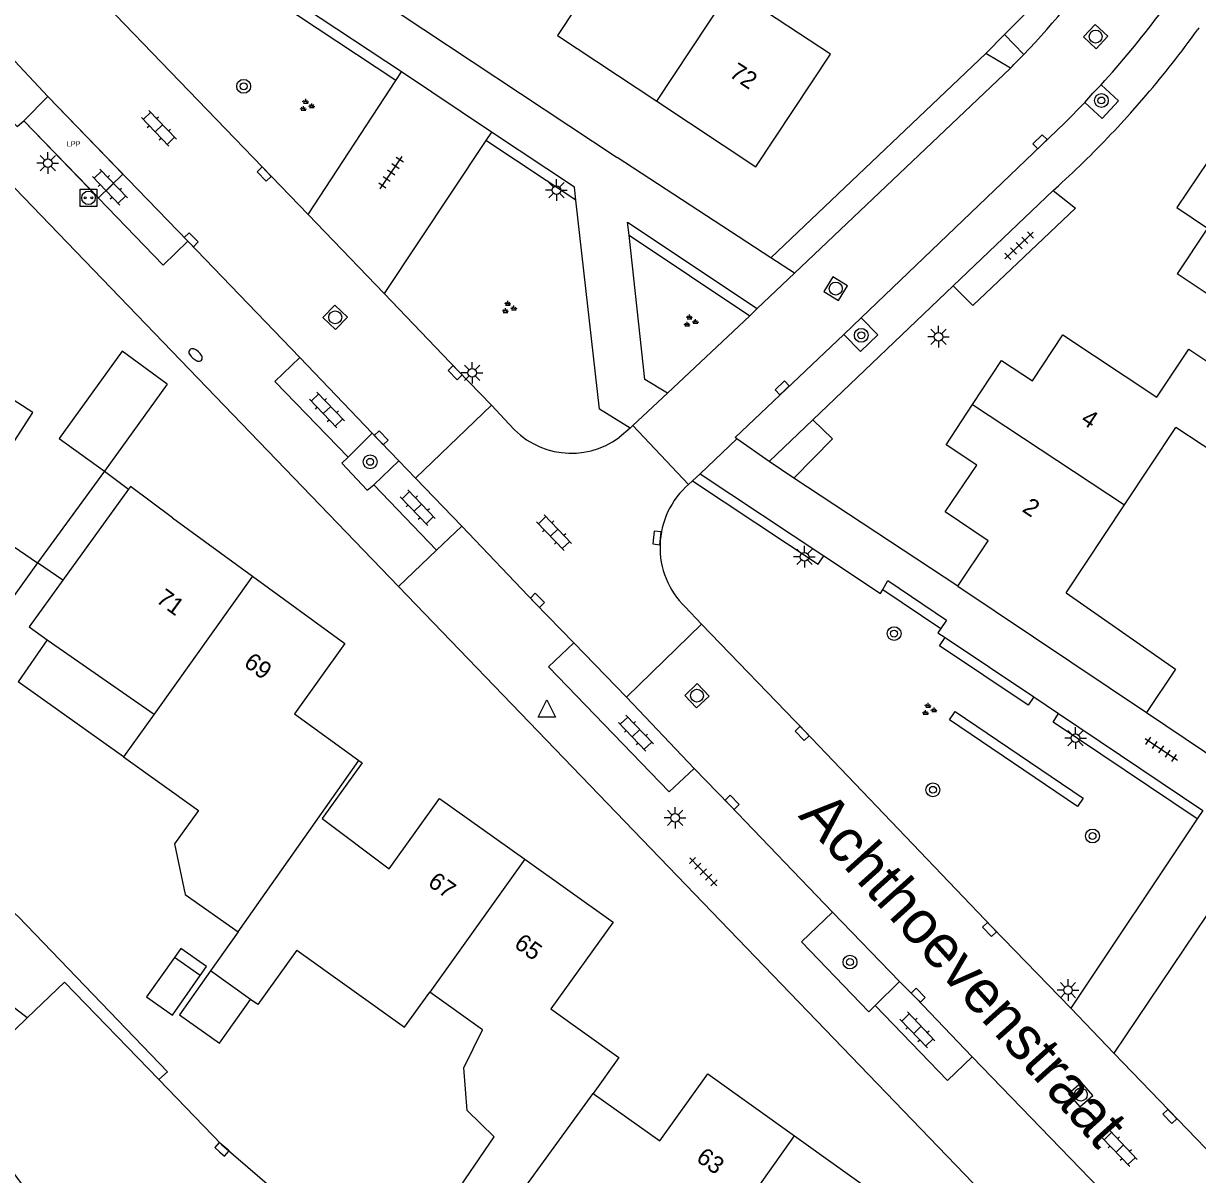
# Model space of a CAD drawing. Extents: x 136000 to 141014, y 402000 to 403500.
# Drawn here: x 138399.4 to 138467.4, y 402803.6 to 402870.2 of the extents above; entities that cross this region are included whole.
import ezdxf

# ---------------------------------------------------------------- set-up
doc = ezdxf.new("R2010")
doc.units = 0
for name, color, linetype in [('bp-grn-parkeervak', 7, 'Continuous'), ('gg-afsc-erfafscheiding', 7, 'Continuous'), ('gg-afsc-muur', 7, 'Continuous'), ('gg-anno-huisnummerreeks BGT', 7, 'Continuous'), ('gg-anno-openbare ruimte label', 7, 'Continuous'), ('gg-bbg-bijgebouw', 7, 'Continuous'), ('gg-bbg-gedigitaliseerde bebouwing', 7, 'Continuous'), ('gg-bbg-gedigitaliseerde bijgebouw', 7, 'Continuous'), ('gg-bbg-hoofdgebouw', 7, 'Continuous'), ('gg-bbg-luifel en loopbrug', 7, 'Continuous'), ('gg-bbg-tussenscheiding', 7, 'Continuous'), ('gg-knt-verharding', 7, 'Continuous'), ('gg-knt-verharding nz', 7, 'Continuous'), ('gt-grn-groengrens', 7, 'Continuous'), ('gt-grn-vlakafsluiter', 7, 'Continuous'), ('gt-grn-weggrens', 7, 'Continuous'), ('gt-symb-boom', 7, 'Continuous'), ('gt-symb-brandkraan', 7, 'Continuous'), ('gt-symb-groenvak', 7, 'Continuous'), ('gt-symb-klinker verharding', 7, 'Continuous'), ('gt-symb-kolk', 7, 'Continuous'), ('gt-symb-laadpunt elektrisch vervoer', 7, 'Continuous'), ('gt-symb-lichtmast', 7, 'Continuous'), ('gt-symb-rioolschacht', 7, 'Continuous'), ('gt-symb-tegel verharding', 7, 'Continuous'), ('gt-symb-waterafsluiter', 7, 'Continuous'), ('kenmerkpunt laadpunt parkeerplaats', 7, 'Continuous')]:
    doc.layers.add(name, color=color, linetype=linetype)

# ---------------------------------------------------------------- blocks, each defined once
blk = doc.blocks.new('gt0-KOLK')
at = {"layer": 'gt-symb-kolk'}
blk.add_lwpolyline([(0, 0), (0.375, 0), (0.375, 0.4), (-0.375, 0.4), (-0.375, 0), (0, 0)], dxfattribs=at)
blk = doc.blocks.new('gt0-LMAST')
at = {"layer": 'gt-symb-lichtmast'}
for p, q in [((-0.182, 0.173), (-0.447, 0.438)), ((-0.005, 0.246), (-0.005, 0.621)), ((0.172, 0.173), (0.437, 0.438)), ((-0.255, -0.004), (-0.63, -0.004)), ((-0.182, -0.181), (-0.447, -0.446)), ((-0.005, -0.254), (-0.005, -0.629)), ((0.437, -0.446), (0.172, -0.181)), ((0.245, -0.004), (0.62, -0.004))]:
    blk.add_line(p, q, dxfattribs=at)
blk.add_circle((-0.005, -0.004), 0.25, dxfattribs=at)
blk = doc.blocks.new('gt0-BOOM')
at = {"layer": 'gt-symb-boom'}
for radius in [0.4, 0.2]:
    blk.add_circle((0, 0), radius, dxfattribs=at)
blk = doc.blocks.new('gt0-TEG1')
at = {"layer": 'gt-symb-tegel verharding'}
for p, q in [((-1.125, 0), (1.125, 0)), ((-0.9, -0.25), (-0.9, 0.25)), ((-0.45, -0.25), (-0.45, 0.25)), ((0, -0.25), (0, 0.25)), ((0.45, -0.25), (0.45, 0.25)), ((0.9, -0.25), (0.9, 0.25))]:
    blk.add_line(p, q, dxfattribs=at)
blk = doc.blocks.new('gt0-RS')
at = {"layer": 'gt-symb-rioolschacht'}
blk.add_lwpolyline([(-0.5, -0.5), (0.5, -0.5), (0.5, 0.5), (-0.5, 0.5)], close=True, dxfattribs=at)
blk.add_circle((0, 0), 0.375, dxfattribs=at)
blk = doc.blocks.new('gt0-GRVAK')
at = {"layer": 'gt-symb-groenvak'}
for p, q in [((-0.11, 0.189), (-0.228, 0.24)), ((-0.182, 0.153), (0.088, 0.153)), ((-0.091, 0.211), (-0.156, 0.322)), ((-0.047, 0.214), (-0.047, 0.393)), ((-0.004, 0.211), (0.061, 0.322)), ((0.015, 0.189), (0.133, 0.24)), ((0.262, -0.052), (0.197, 0.059)), ((0.305, -0.049), (0.305, 0.13)), ((0.349, -0.052), (0.414, 0.059)), ((-0.245, -0.228), (-0.363, -0.177)), ((-0.318, -0.264), (-0.047, -0.264)), ((-0.226, -0.206), (-0.291, -0.095)), ((-0.183, -0.203), (-0.183, -0.024)), ((-0.139, -0.206), (-0.074, -0.095)), ((-0.12, -0.228), (-0.002, -0.177)), ((0.243, -0.074), (0.125, -0.023)), ((0.17, -0.11), (0.441, -0.11)), ((0.368, -0.074), (0.486, -0.023))]:
    blk.add_line(p, q, dxfattribs=at)
blk = doc.blocks.new('gt0-KL1')
at = {"layer": 'gt-symb-klinker verharding'}
for p, q in [((-1.15, 0.3), (1.15, 0.3)), ((-1, -0.3), (-1, 0.3)), ((-0.5, 0.3), (-0.5, 0.45)), ((0, -0.3), (0, 0.3)), ((0.5, 0.3), (0.5, 0.45)), ((1, -0.3), (1, 0.3)), ((-1.15, -0.3), (1.15, -0.3)), ((-0.5, -0.45), (-0.5, -0.3)), ((0.5, -0.45), (0.5, -0.3))]:
    blk.add_line(p, q, dxfattribs=at)
blk = doc.blocks.new('gt0-WAFSL')
at = {"layer": 'gt-symb-waterafsluiter'}
for p, q in [((-0.5, -0.333), (0, 0.667)), ((0, 0.667), (0.5, -0.333)), ((0.5, -0.333), (-0.5, -0.333))]:
    blk.add_line(p, q, dxfattribs=at)
blk = doc.blocks.new('gt0-LEV')
at = {"layer": 'gt-symb-laadpunt elektrisch vervoer'}
blk.add_lwpolyline([(-0.486, 0.501), (0.486, 0.501), (0.486, -0.499), (-0.486, -0.499)], close=True, dxfattribs=at)
for centre, radius in [((0, 0), 0.393), ((-0.186, 0), 0.0566), ((0.186, 0), 0.0566)]:
    blk.add_circle(centre, radius, dxfattribs=at)
blk = doc.blocks.new('gt0-BR')
at = {"layer": 'gt-symb-brandkraan'}
for centre, radius, start, end in [((-0.244, 0), 0.206, 107.56694, 252.43307), ((0.599, -2.664), 3, 106.89205, 107.56694), ((0, -0.691), 0.938, 73.10799, 106.89205), ((-0.599, -2.664), 3, 72.43309, 73.10799), ((0.244, 0), 0.206, 287.56695, 72.43309), ((0.599, 2.664), 3, 252.43307, 253.10797), ((0, 0.691), 0.938, 253.10797, 286.89206), ((-0.599, 2.664), 3, 286.89206, 287.56695)]:
    blk.add_arc(centre, radius, start, end, dxfattribs=at)

msp = doc.modelspace()

# ---------------------------------------------------------------- linework, layer by layer
at = {"layer": 'bp-grn-parkeervak'}
msp.add_lwpolyline([(138400.854, 402866), (138405.199, 402861.507), (138403.777, 402860.132), (138399.467, 402864.588), (138400.854, 402866)], dxfattribs=at)
at = {"layer": 'gg-afsc-erfafscheiding'}
for p, q in [((138442.698, 402856.654), (138455.136, 402868.493)), ((138464.43, 402830.351), (138469.412, 402826.988))]:
    msp.add_line(p, q, dxfattribs=at)
msp.add_lwpolyline([(138390.958, 402825.922), (138399.165, 402818.53), (138407.77, 402809.557)], dxfattribs=at)
at = {"layer": 'gg-afsc-muur'}
for q in [(138400.265, 402839.006), (138405.529, 402843.284)]:
    msp.add_line((138404.138, 402844.32), q, dxfattribs=at)
at = {"layer": 'gg-bbg-bijgebouw'}
for p, q in [((138407.76, 402849.35), (138405.16, 402851.27)), ((138407.76, 402849.35), (138404.138, 402844.32)), ((138401.731, 402838.015), (138400.265, 402839.006))]:
    msp.add_line(p, q, dxfattribs=at)
msp.add_lwpolyline([(138405.16, 402851.27), (138401.516, 402846.208), (138404.138, 402844.32)], dxfattribs=at)
at = {"layer": 'gg-bbg-gedigitaliseerde bebouwing'}
for p, q in [((138466.88, 402851.38), (138472.457, 402847.666)), ((138463.157, 402842.369), (138466.125, 402846.85)), ((138459.78, 402837.27), (138463.157, 402842.369)), ((138400.814, 402834.553), (138407.006, 402830.258)), ((138407.006, 402830.258), (138405.235, 402827.777)), ((138411.86, 402817.659), (138410.268, 402815.4)), ((138412.579, 402813.742), (138410.268, 402815.4)), ((138426.006, 402811.984), (138422.955, 402814.161)), ((138423.436, 402801.03), (138426.682, 402805.794))]:
    msp.add_line(p, q, dxfattribs=at)
for points in [[(138477.011, 402856.249), (138473.438, 402850.922), (138466.21, 402855.74)], [(138393.502, 402847.982), (138398.208, 402844.96), (138399.977, 402847.715), (138395.347, 402850.687)], [(138393.502, 402847.982), (138391.471, 402845.005), (138400.265, 402839.006)], [(138478.388, 402840.476), (138478.307, 402840.53), (138478.134, 402840.267), (138472.836, 402843.751), (138472.232, 402842.833), (138466.125, 402846.85)], [(138405.235, 402827.777), (138409.569, 402824.684), (138408.191, 402822.753), (138408.792, 402819.82), (138411.86, 402817.659)], [(138415.26, 402816.59), (138413, 402813.44), (138412.579, 402813.742)], [(138415.26, 402816.59), (138421.502, 402812.128), (138422.955, 402814.161)], [(138426.682, 402805.794), (138425.119, 402807.32), (138424.921, 402809.792), (138426.006, 402811.984)]]:
    msp.add_lwpolyline(points, dxfattribs=at)
at = {"layer": 'gg-bbg-gedigitaliseerde bijgebouw'}
for p, q in [((138400.814, 402834.553), (138399.139, 402832.128)), ((138409.664, 402815.119), (138408.177, 402816.167))]:
    msp.add_line(p, q, dxfattribs=at)
msp.add_lwpolyline([(138408.177, 402816.167), (138406.572, 402813.89), (138408.059, 402812.841), (138409.664, 402815.119)], dxfattribs=at)
at = {"layer": 'gg-bbg-hoofdgebouw'}
for p, q in [((138446.14, 402868.46), (138440.394, 402872.231)), ((138430.35, 402869.53), (138436.09, 402865.73)), ((138405.529, 402843.284), (138401.731, 402838.015)), ((138408.07, 402841.61), (138412.697, 402838.236)), ((138453.513, 402837.665), (138464.43, 402830.351)), ((138444.057, 402805.852), (138449.07, 402802.26))]:
    msp.add_line(p, q, dxfattribs=at)
for points in [[(138440.394, 402872.231), (138434.633, 402876.011), (138430.35, 402869.53)], [(138436.09, 402865.73), (138441.83, 402861.93), (138446.14, 402868.46)], [(138467.974, 402862.24), (138466.19, 402859.58), (138467.96, 402858.39), (138466.21, 402855.74)], [(138454.372, 402848.184), (138456.04, 402850.72), (138457.83, 402849.55), (138459.6, 402852.21), (138465.03, 402848.6), (138466.88, 402851.38)], [(138452.78, 402841.96), (138454.61, 402844.66), (138452.83, 402845.84), (138454.372, 402848.184)], [(138408.07, 402841.61), (138405.631, 402843.426), (138405.529, 402843.284)], [(138453.513, 402837.665), (138455.272, 402840.29), (138452.78, 402841.96)], [(138412.697, 402838.236), (138418.04, 402834.34), (138415.12, 402830.27), (138418.845, 402827.571)], [(138459.78, 402837.27), (138466.109, 402832.857), (138464.43, 402830.351)], [(138418.845, 402827.571), (138419.04, 402827.43), (138416.72, 402824.21), (138420.61, 402821.31), (138423.51, 402825.38), (138428.453, 402821.854)], [(138428.453, 402821.854), (138433.56, 402818.21), (138429.97, 402813.19), (138433.9, 402810.38), (138432.42, 402808.3)], [(138432.42, 402808.3), (138436.27, 402805.55), (138439.05, 402809.44), (138444.057, 402805.852)]]:
    msp.add_lwpolyline(points, dxfattribs=at)
at = {"layer": 'gg-bbg-luifel en loopbrug'}
msp.add_line((138405.235, 402827.777), (138399.139, 402832.128), dxfattribs=at)
for points in [[(138409.664, 402815.119), (138410.038, 402815.65), (138408.551, 402816.698), (138408.177, 402816.167)], [(138410.268, 402815.4), (138408.472, 402812.851), (138410.796, 402811.213), (138412.579, 402813.742)]]:
    msp.add_lwpolyline(points, dxfattribs=at)
at = {"layer": 'gg-bbg-tussenscheiding'}
for p, q in [((138436.09, 402865.73), (138440.394, 402872.231)), ((138454.372, 402848.184), (138463.157, 402842.369)), ((138400.265, 402839.006), (138398.424, 402836.454)), ((138412.697, 402838.236), (138407.006, 402830.258)), ((138411.86, 402817.659), (138418.845, 402827.571)), ((138428.453, 402821.854), (138422.955, 402814.161)), ((138425.894, 402799.356), (138432.42, 402808.3)), ((138438.654, 402798.233), (138444.057, 402805.852))]:
    msp.add_line(p, q, dxfattribs=at)
msp.add_lwpolyline([(138401.731, 402838.015), (138399.775, 402835.302), (138400.814, 402834.553)], dxfattribs=at)
at = {"layer": 'gg-knt-verharding'}
for p, q in [((138407.864, 402879.656), (138433.8, 402862.47)), ((138421.319, 402867.419), (138407.597, 402876.505)), ((138415.911, 402859.164), (138404.777, 402870.733)), ((138467.464, 402869.983), (138467.385, 402869.865)), ((138400.854, 402866), (138398.396, 402868.631)), ((138456.556, 402867.649), (138455.136, 402868.493)), ((138444.055, 402855.767), (138456.556, 402867.649)), ((138415.911, 402859.164), (138420.998, 402866.93)), ((138420.998, 402866.93), (138421.319, 402867.419)), ((138399.467, 402864.588), (138400.854, 402866)), ((138421.146, 402837.632), (138394.5, 402865.3)), ((138426.198, 402863.451), (138420.319, 402854.594)), ((138426.522, 402863.938), (138426.198, 402863.451)), ((138442.698, 402856.654), (138433.8, 402862.47)), ((138459.037, 402860.551), (138459.332, 402860.832)), ((138453.25, 402855.034), (138459.037, 402860.551)), ((138420.319, 402854.594), (138415.911, 402859.164)), ((138408.96, 402857.619), (138415.429, 402850.898)), ((138444.055, 402855.767), (138442.698, 402856.654)), ((138441.907, 402853.725), (138444.055, 402855.767)), ((138445.131, 402847.293), (138453.25, 402855.034)), ((138441.47, 402853.313), (138436.708, 402848.823)), ((138441.907, 402853.725), (138441.47, 402853.313)), ((138446.923, 402852.217), (138447.923, 402853.19)), ((138434.715, 402846.959), (138436.708, 402848.823)), ((138426.528, 402848.131), (138422.128, 402843.915)), ((138427.555, 402847.04), (138426.528, 402848.131)), ((138445.131, 402847.293), (138442.59, 402844.87)), ((138419.621, 402846.512), (138418.225, 402845.12)), ((138421.159, 402844.905), (138419.621, 402846.512)), ((138434.556, 402846.812), (138433.917, 402846.261)), ((138434.715, 402846.959), (138434.556, 402846.812)), ((138437.936, 402843.553), (138434.715, 402846.959)), ((138438.606, 402844.158), (138440.73, 402846.189)), ((138440.73, 402846.189), (138440.63, 402846.26)), ((138442.59, 402844.87), (138440.73, 402846.189)), ((138419.719, 402843.53), (138421.159, 402844.905)), ((138437.936, 402843.553), (138438.158, 402843.753)), ((138438.158, 402843.753), (138438.606, 402844.158)), ((138438.606, 402844.158), (138445.763, 402839.412)), ((138453.513, 402837.665), (138444.03, 402843.92)), ((138423.348, 402839.753), (138419.719, 402843.53)), ((138423.348, 402839.753), (138424.803, 402841.129)), ((138438.681, 402835.467), (138437.737, 402836.456)), ((138438.681, 402835.467), (138434.343, 402831.23)), ((138452.782, 402834.683), (138457.908, 402831.247)), ((138457.908, 402831.247), (138459.346, 402830.283)), ((138467.369, 402824.199), (138460.05, 402813.239)), ((138450.135, 402814.777), (138446.266, 402818.79)), ((138448.724, 402813.4), (138450.135, 402814.777)), ((138462.55, 402810.627), (138460.05, 402813.239)), ((138473.053, 402799.704), (138462.55, 402810.627))]:
    msp.add_line(p, q, dxfattribs=at)
for points in [[(138456.215, 402869.586), (138458.526, 402871.927), (138460.151, 402874.268)], [(138398.396, 402868.631), (138396.586, 402866.854), (138399.085, 402864.257), (138399.467, 402864.588)], [(138461.808, 402866.682), (138462.821, 402865.757), (138461.861, 402864.725), (138460.861, 402865.662)], [(138460.861, 402865.662), (138461.318, 402866.187), (138461.808, 402866.682)], [(138462.573, 402864.019), (138463.504, 402865.034), (138464.41, 402866.071)], [(138399.467, 402864.588), (138407.525, 402856.238), (138408.96, 402857.619)], [(138431.411, 402860.002), (138431.326, 402860.76), (138426.522, 402863.938)], [(138434.556, 402846.812), (138432.773, 402847.914), (138431.411, 402860.002)], [(138459.037, 402860.551), (138460.317, 402859.543), (138454.384, 402853.899), (138453.25, 402855.034)], [(138434.487, 402857.967), (138434.404, 402858.725), (138441.907, 402853.725)], [(138436.708, 402848.823), (138435.402, 402849.615), (138434.487, 402857.967)], [(138426.528, 402848.131), (138424.562, 402850.156), (138420.319, 402854.594)], [(138447.923, 402853.19), (138448.882, 402852.214), (138447.881, 402851.236), (138446.923, 402852.217)], [(138415.429, 402850.898), (138413.993, 402849.515), (138418.225, 402845.12)], [(138444.03, 402843.92), (138446.255, 402846.194), (138445.131, 402847.293)], [(138418.225, 402845.12), (138417.86, 402844.779), (138419.338, 402843.211), (138419.719, 402843.53)], [(138431.287, 402834.38), (138429.038, 402836.702), (138424.803, 402841.129)], [(138445.763, 402839.412), (138449.034, 402837.242), (138449.169, 402837.475)], [(138470.5, 402782.43), (138468, 402788.98), (138421.146, 402837.632)], [(138449.169, 402837.475), (138449.464, 402837.982), (138452.857, 402835.701), (138452.532, 402835.214)], [(138460.05, 402813.239), (138455.495, 402817.931), (138444.647, 402829.279), (138438.681, 402835.467)], [(138452.532, 402835.214), (138452.365, 402834.963), (138452.782, 402834.683)], [(138438.264, 402827.106), (138436.816, 402825.751), (138429.83, 402833.001), (138431.287, 402834.38)], [(138459.346, 402830.283), (138467.694, 402824.686), (138467.369, 402824.199)], [(138446.266, 402818.79), (138440.309, 402825.012), (138438.264, 402827.106)], [(138478.175, 402798.637), (138472.567, 402804.336), (138470.861, 402822.547), (138470.635, 402822.67), (138462.55, 402810.627)], [(138448.724, 402813.4), (138448.36, 402813.026), (138444.476, 402817.067), (138446.266, 402818.79)], [(138407.268, 402809.11), (138401.82, 402814.75), (138399.659, 402812.669)], [(138448.724, 402813.4), (138452.917, 402809.045), (138454.342, 402810.424)], [(138403.224, 402797.841), (138395.31, 402808.48), (138399.659, 402812.669)], [(138454.342, 402810.424), (138461.719, 402802.801), (138462.792, 402801.65)], [(138407.268, 402809.11), (138410.9, 402805.35), (138414.65, 402802.12)]]:
    msp.add_lwpolyline(points, dxfattribs=at)
for centre, radius, start, end in [((138424.163, 402900.458), 46.105, 316.00645, 325.72543), ((138420.782, 402903.344), 57.382, 319.49109, 324.3066), ((138426.054, 402898.539), 43.411, 314.63789, 316.09572), ((138420.351, 402903.715), 57.952, 312.27113, 316.76623), ((138431.149, 402850.027), 4.674, 219.73003, 306.30822), ((138441.103, 402839.913), 4.825, 131.02445, 225.76324)]:
    msp.add_arc(centre, radius, start, end, dxfattribs=at)
at = {"layer": 'gg-knt-verharding nz'}
for p, q in [((138456.215, 402869.586), (138457.332, 402868.435)), ((138408.96, 402857.619), (138400.854, 402866)), ((138446.923, 402852.217), (138440.63, 402846.26)), ((138415.429, 402850.898), (138419.621, 402846.512)), ((138421.159, 402844.905), (138422.128, 402843.915)), ((138422.128, 402843.915), (138424.803, 402841.129)), ((138434.343, 402831.23), (138431.287, 402834.38)), ((138438.264, 402827.106), (138434.343, 402831.23))]:
    msp.add_line(p, q, dxfattribs=at)
for points in [[(138447.923, 402853.19), (138459.714, 402864.486), (138460.861, 402865.662)], [(138450.135, 402814.777), (138451.081, 402813.84), (138454.342, 402810.424)]]:
    msp.add_lwpolyline(points, dxfattribs=at)
msp.add_arc((138421.097, 402903.721), 55.039, 317.70413, 323.17872, dxfattribs=at)
at = {"layer": 'gt-grn-groengrens'}
for p, q in [((138431.411, 402860.002), (138426.198, 402863.451)), ((138434.487, 402857.967), (138441.47, 402853.313)), ((138449.169, 402837.475), (138452.532, 402835.214))]:
    msp.add_line(p, q, dxfattribs=at)
for points in [[(138420.998, 402866.93), (138407.269, 402876.02), (138407.597, 402876.505)], [(138438.158, 402843.753), (138445.423, 402838.935), (138445.763, 402839.412)], [(138457.908, 402831.247), (138457.578, 402830.764), (138452.451, 402834.201), (138452.782, 402834.683)], [(138453.038, 402829.923), (138453.366, 402830.407), (138460.777, 402825.391), (138460.449, 402824.907), (138453.038, 402829.923)], [(138467.369, 402824.199), (138459.031, 402829.789), (138459.346, 402830.283)], [(138399.659, 402812.669), (138391.358, 402819.057), (138389.627, 402819.225), (138352.99, 402778.824)]]:
    msp.add_lwpolyline(points, dxfattribs=at)
at = {"layer": 'gt-grn-vlakafsluiter'}
for p, q in [((138455.136, 402868.493), (138456.215, 402869.586)), ((138407.77, 402809.557), (138407.268, 402809.11))]:
    msp.add_line(p, q, dxfattribs=at)
at = {"layer": 'gt-grn-weggrens'}
for p, q in [((138426.522, 402863.938), (138421.319, 402867.419)), ((138444.03, 402843.92), (138442.59, 402844.87)), ((138421.146, 402837.632), (138423.348, 402839.753))]:
    msp.add_line(p, q, dxfattribs=at)

# ---------------------------------------------------------------- block references
at = {"layer": 'gt-symb-boom'}
for p in [(138412.186, 402866.59), (138461.823, 402865.771), (138447.926, 402852.179), (138419.505, 402844.856), (138449.826, 402834.915), (138452.072, 402825.875), (138461.31, 402823.2), (138447.273, 402815.905)]:
    msp.add_blockref('gt0-BOOM', p, dxfattribs=at)
at = {"layer": 'gt-symb-brandkraan', "rotation": -40.66340386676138}
msp.add_blockref('gt0-BR', (138409.404, 402851.041), dxfattribs=at)
at = {"layer": 'gt-symb-groenvak'}
for p in [(138415.824, 402865.47), (138427.522, 402853.773), (138438.036, 402852.984), (138451.836, 402830.51)]:
    msp.add_blockref('gt0-GRVAK', p, dxfattribs=at)
at = {"layer": 'gt-symb-klinker verharding'}
for p, rotation in [((138407.281, 402864.156), -46.2154282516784), ((138404.443, 402860.752), -46.21542825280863), ((138417.007, 402847.858), -46.215428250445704), ((138422.264, 402842.207), -46.215428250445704), ((138430.15, 402840.761), -46.215428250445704), ((138434.889, 402829.154), -46.215428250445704), ((138451.179, 402811.978), -46.215428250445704), ((138462.886, 402805.11), -46.21542824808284)]:
    msp.add_blockref('gt0-KL1', p, dxfattribs=dict(at, rotation=rotation))
at = {"layer": 'gt-symb-kolk'}
for p, rotation in [((138458.41, 402863.243), 44.47499360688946), ((138413.525, 402861.65), 133.7845717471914), ((138409.011, 402857.568), -45.243120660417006), ((138424.562, 402850.156), 134.18964697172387), ((138443.485, 402848.988), 43.946589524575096), ((138420.006, 402846.106), -46.215428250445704), ((138436.306, 402840.435), 83.79902900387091), ((138429.038, 402836.702), -45.89137585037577), ((138444.647, 402829.279), 133.70356998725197), ((138440.309, 402825.012), -46.21542824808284), ((138455.495, 402817.931), 134.18964697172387), ((138451.081, 402813.84), -44.67584063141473), ((138465.932, 402807.104), 133.865578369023), ((138410.792, 402804.92), -41.59548170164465)]:
    msp.add_blockref('gt0-KOLK', p, dxfattribs=dict(at, rotation=rotation))
at = {"layer": 'gt-symb-laadpunt elektrisch vervoer'}
msp.add_blockref('gt0-LEV', (138403.208, 402860.135), dxfattribs=at)
at = {"layer": 'gt-symb-lichtmast'}
for p in [(138400.853, 402862.149), (138430.291, 402860.586), (138452.4, 402852.098), (138425.41, 402850.01), (138444.643, 402839.365), (138460.331, 402828.873), (138437.154, 402824.257), (138459.895, 402814.288)]:
    msp.add_blockref('gt0-LMAST', p, dxfattribs=at)
at = {"layer": 'gt-symb-rioolschacht'}
for p, rotation in [((138461.49, 402869.469), 46.86327912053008), ((138446.449, 402854.884), 58.40750843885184), ((138417.483, 402853.221), 46.45841765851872), ((138438.42, 402831.322), 43.418989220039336), ((138460.63, 402808.236), -48.85180488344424)]:
    msp.add_blockref('gt0-RS', p, dxfattribs=dict(at, rotation=rotation))
at = {"layer": 'gt-symb-tegel verharding'}
for p, rotation in [((138420.719, 402861.588), 55.88093715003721), ((138457.059, 402857.375), 43.25692965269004), ((138465.289, 402828.215), -33.705956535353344), ((138438.782, 402821.136), -46.05341047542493)]:
    msp.add_blockref('gt0-TEG1', p, dxfattribs=dict(at, rotation=rotation))
at = {"layer": 'gt-symb-waterafsluiter'}
msp.add_blockref('gt0-WAFSL', (138429.728, 402830.414), dxfattribs=at)

# ---------------------------------------------------------------- texts
at = {"layer": 'gg-anno-huisnummerreeks BGT'}
for s, rotation, p in [('72', 326.5, (138440.226, 402867.189)), ('4', 326.4, (138460.567, 402847.145)), ('2', 325.9, (138457.186, 402842.023)), ('71', 323.9, (138407.062, 402836.776)), ('69', 323.9, (138412.133, 402833.078)), ('67', 324.5, (138422.783, 402820.371)), ('65', 324.5, (138427.775, 402816.81)), ('63', 324.4, (138438.315, 402804.429))]:
    msp.add_text(s, height=1, rotation=rotation, dxfattribs=at).set_placement(p)
at = {"layer": 'gg-anno-openbare ruimte label'}
msp.add_text('Achthoevenstraat', height=2.5, rotation=312, dxfattribs=at).set_placement((138444.234, 402824.34))
at = {"layer": 'kenmerkpunt laadpunt parkeerplaats'}
msp.add_text('LPP', height=0.3, dxfattribs=at).set_placement((138401.955, 402863.112))

doc.saveas('drawing.dxf')
